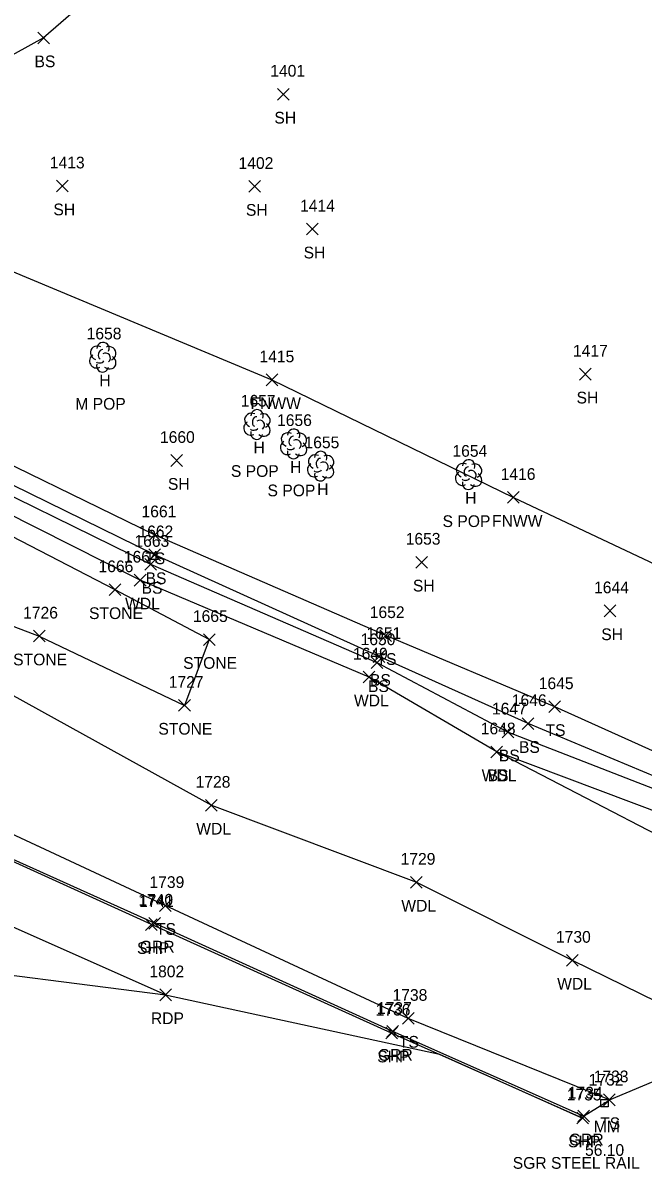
# Model space of a CAD drawing. Extents: x 1599569 to 1610055, y 642560 to 647860.
# Drawn here: x 1602023.4 to 1602129.4, y 647100.5 to 647296.9 of the extents above; entities that cross this region are included whole.
import ezdxf

# ---------------------------------------------------------------- set-up
doc = ezdxf.new("R2010")
doc.units = 0
for name, color, linetype in [('L_A', 7, 'Continuous'), ('L_C', 7, 'Continuous'), ('L_I', 7, 'Continuous'), ('L_TIC', 7, 'Continuous'), ('LASF', 7, 'Continuous'), ('LAWA', 7, 'Continuous'), ('LELB', 7, 'Continuous'), ('LFNC', 7, 'Continuous'), ('LSOGP', 7, 'Continuous'), ('LTD', 7, 'Continuous'), ('P_A', 7, 'Continuous'), ('P_I', 7, 'Continuous'), ('P_TIC', 7, 'Continuous'), ('PET', 7, 'Continuous'), ('PSP', 7, 'Continuous'), ('R_A', 7, 'Continuous'), ('R_C', 7, 'Continuous'), ('R_I', 7, 'Continuous'), ('R_TIC', 7, 'Continuous'), ('RGR', 7, 'Continuous'), ('S_A', 7, 'Continuous'), ('S_C', 7, 'Continuous'), ('S_I', 7, 'Continuous'), ('SRM', 7, 'Continuous')]:
    doc.layers.add(name, color=color, linetype=linetype)

msp = doc.modelspace()

# ---------------------------------------------------------------- linework, layer by layer
at = {"layer": 'L_TIC'}
for points in [[(1602025.95, 647293.33), (1602027.95, 647295.33)], [(1602027.95, 647293.33), (1602025.95, 647295.33)], [(1602066.89, 647283.72), (1602068.89, 647285.72)], [(1602068.89, 647283.72), (1602066.89, 647285.72)], [(1602029.13, 647268.05), (1602031.13, 647270.05)], [(1602031.13, 647268.05), (1602029.13, 647270.05)], [(1602062.03, 647267.97), (1602064.03, 647269.97)], [(1602064.03, 647267.97), (1602062.03, 647269.97)], [(1602071.89, 647260.69), (1602073.89, 647262.69)], [(1602073.89, 647260.69), (1602071.89, 647262.69)], [(1602118.53, 647235.92), (1602120.53, 647237.92)], [(1602120.53, 647235.92), (1602118.53, 647237.92)], [(1602064.95, 647234.95), (1602066.95, 647236.95)], [(1602066.95, 647234.95), (1602064.95, 647236.95)], [(1602048.7, 647221.18), (1602050.7, 647223.18)], [(1602050.7, 647221.18), (1602048.7, 647223.18)], [(1602106.23, 647214.87), (1602108.23, 647216.87)], [(1602108.23, 647214.87), (1602106.23, 647216.87)], [(1602044.9, 647208.48), (1602046.9, 647210.48)], [(1602046.9, 647208.48), (1602044.9, 647210.48)], [(1602044.93, 647205.07), (1602046.93, 647207.07)], [(1602046.93, 647205.07), (1602044.93, 647207.07)], [(1602044.25, 647203.44), (1602046.25, 647205.44)], [(1602046.25, 647203.44), (1602044.25, 647205.44)], [(1602090.56, 647203.81), (1602092.56, 647205.81)], [(1602092.56, 647203.81), (1602090.56, 647205.81)], [(1602042.45, 647200.75), (1602044.45, 647202.75)], [(1602044.45, 647200.75), (1602042.45, 647202.75)], [(1602038.17, 647199.11), (1602040.17, 647201.11)], [(1602040.17, 647199.11), (1602038.17, 647201.11)], [(1602122.75, 647195.51), (1602124.75, 647197.51)], [(1602124.75, 647195.51), (1602122.75, 647197.51)], [(1602025.2, 647191.2), (1602027.2, 647193.2)], [(1602027.2, 647191.2), (1602025.2, 647193.2)], [(1602054.25, 647190.61), (1602056.25, 647192.61)], [(1602056.25, 647190.61), (1602054.25, 647192.61)], [(1602054.25, 647190.61), (1602056.25, 647192.61)], [(1602056.25, 647190.61), (1602054.25, 647192.61)], [(1602084.42, 647191.28), (1602086.42, 647193.28)], [(1602086.42, 647191.28), (1602084.42, 647193.28)], [(1602082.94, 647186.65), (1602084.94, 647188.65)], [(1602084.94, 647186.65), (1602082.94, 647188.65)], [(1602083.28, 647187.71), (1602085.28, 647189.71)], [(1602085.28, 647187.71), (1602083.28, 647189.71)], [(1602081.56, 647184.2), (1602083.56, 647186.2)], [(1602083.56, 647184.2), (1602081.56, 647186.2)], [(1602050.02, 647179.37), (1602052.02, 647181.37)], [(1602052.02, 647179.37), (1602050.02, 647181.37)], [(1602050.02, 647179.37), (1602052.02, 647181.37)], [(1602052.02, 647179.37), (1602050.02, 647181.37)], [(1602113.3, 647179.14), (1602115.3, 647181.14)], [(1602115.3, 647179.14), (1602113.3, 647181.14)], [(1602105.3, 647174.81), (1602107.3, 647176.81)], [(1602107.3, 647174.81), (1602105.3, 647176.81)], [(1602108.74, 647176.25), (1602110.74, 647178.25)], [(1602110.74, 647176.25), (1602108.74, 647178.25)], [(1602103.39, 647171.42), (1602105.39, 647173.42)], [(1602105.39, 647171.42), (1602103.39, 647173.42)], [(1602103.39, 647171.42), (1602105.39, 647173.42)], [(1602105.39, 647171.42), (1602103.39, 647173.42)], [(1602054.62, 647162.31), (1602056.62, 647164.31)], [(1602056.62, 647162.31), (1602054.62, 647164.31)], [(1602089.65, 647149.16), (1602091.65, 647151.16)], [(1602091.65, 647149.16), (1602089.65, 647151.16)], [(1602046.74, 647145.19), (1602048.74, 647147.19)], [(1602048.74, 647145.19), (1602046.74, 647147.19)], [(1602116.28, 647135.84), (1602118.28, 647137.84)], [(1602118.28, 647135.84), (1602116.28, 647137.84)], [(1602088.26, 647125.92), (1602090.26, 647127.92)], [(1602090.26, 647125.92), (1602088.26, 647127.92)], [(1602122.64, 647112.01), (1602124.64, 647114.01)], [(1602124.64, 647112.01), (1602122.64, 647114.01)]]:
    msp.add_lwpolyline(points, dxfattribs=at)
at = {"layer": 'LASF'}
for points in [[(1602055.25, 647191.61), (1602039.17, 647200.11), (1602006.99, 647216.7), (1601966.23, 647235.49), (1601954.43, 647216.6), (1601990.86, 647205.6), (1602026.2, 647192.2), (1602051.02, 647180.37)], [(1602055.25, 647191.61), (1602051.02, 647180.37)]]:
    msp.add_lwpolyline(points, dxfattribs=at)
at = {"layer": 'LAWA'}
msp.add_lwpolyline([(1602180.33, 647141.44), (1602150.88, 647154.98), (1602104.39, 647172.42), (1602082.56, 647185.2), (1602043.45, 647201.75), (1602008.28, 647219.45), (1601966.23, 647235.49), (1601948.97, 647234.83), (1601926.45, 647244.69), (1601913.4, 647251.3), (1601888.48, 647252.71), (1601887.89, 647249.04), (1601886.74, 647233.29), (1601929.19, 647212.47), (1601953.03, 647205.71), (1601992.78, 647195.01), (1602016.34, 647184.99), (1602055.62, 647163.31), (1602090.65, 647150.16), (1602117.28, 647136.84), (1602146.43, 647122.56)], dxfattribs=at)
at = {"layer": 'LELB'}
for points in [[(1602495.14, 647473.06), (1602458.34, 647453.1), (1602429.54, 647443.72), (1602409.1, 647434.56), (1602336.93, 647402.97), (1602302.05, 647391.78), (1602247.55, 647384.98), (1602215.85, 647383.22), (1602171.44, 647377.68), (1602139.34, 647373.29), (1602137.15, 647371.2), (1602092.2, 647333.52), (1602059.04, 647322.21), (1602026.95, 647294.33), (1601982.37, 647269.76)], [(1602123.64, 647113.01), (1602089.26, 647126.92), (1602047.74, 647146.19), (1602004.2, 647166.45), (1601956.69, 647187.25), (1601908.21, 647210.05), (1601851.73, 647234.01), (1601822.38, 647247.53), (1601777.77, 647267.73), (1601752.99, 647278.68), (1601718.68, 647296.47)], [(1602187.23, 647147.87), (1602152.11, 647163.1), (1602114.3, 647180.14), (1602085.42, 647192.28), (1602045.9, 647209.48), (1602010.38, 647226.8), (1601969.76, 647249.48), (1601957.16, 647252.14), (1601944.12, 647254.48), (1601933.71, 647251.66), (1601931.49, 647247.11)], [(1602183.99, 647145.31), (1602151.36, 647159.84), (1602109.74, 647177.25), (1602084.28, 647188.71), (1602045.93, 647206.07), (1602009.3, 647224.02), (1601966.2, 647243.2), (1601950.47, 647247.44), (1601940.33, 647248.53), (1601931.49, 647247.11)], [(1602182.42, 647142.96), (1602151.56, 647158.23), (1602106.3, 647175.81), (1602083.94, 647187.65), (1602045.25, 647204.44), (1602009.04, 647222.19), (1601965.15, 647239.88), (1601948.92, 647245.15), (1601941.5, 647243.9), (1601938.04, 647244.79), (1601931.49, 647247.11)], [(1602175.36, 647138.14), (1602148.56, 647149.57), (1602104.39, 647172.42)]]:
    msp.add_lwpolyline(points, dxfattribs=at)
at = {"layer": 'LFNC'}
msp.add_lwpolyline([(1601805.75, 647315.97), (1601814.87, 647313.37), (1601838.01, 647307.85), (1601857.39, 647303.37), (1601875.37, 647298.23), (1601909.67, 647289.73), (1601944.01, 647280.41), (1601968.24, 647274.13), (1601982.37, 647269.76), (1602013.8, 647257.69), (1602065.95, 647235.95), (1602107.23, 647215.87), (1602133.46, 647203.49), (1602174.23, 647185.03), (1602218.38, 647164.67)], dxfattribs=at)
at = {"layer": 'LSOGP'}
msp.add_lwpolyline([(1601912.89, 647115.64), (1601955.15, 647100.52), (1601961.32, 647109.79), (1601962.97, 647113.32), (1601972.37, 647131.79), (1601973.39, 647134.15), (1601992.01, 647142.06), (1601998.46, 647139.23), (1602004.92, 647136.4), (1602047.8, 647130.94), (1602094.58, 647120.79), (1602102.73, 647117.16), (1602110.89, 647113.54), (1602119.04, 647109.91), (1602119.23, 647110.24), (1602122.77, 647112.45), (1602123.65, 647113.01), (1602146.44, 647122.57)], dxfattribs=at)
at = {"layer": 'LTD'}
for p, q in [((1602037.04, 647239.86), (1602037.04, 647239.86)), ((1602037.04, 647239.86), (1602037.04, 647239.86)), ((1602063.38, 647228.38), (1602063.38, 647228.38)), ((1602063.38, 647228.38), (1602063.38, 647228.38)), ((1602069.64, 647225.07), (1602069.64, 647225.07)), ((1602069.64, 647225.07), (1602069.64, 647225.07)), ((1602074.27, 647221.27), (1602074.27, 647221.27)), ((1602074.27, 647221.27), (1602074.27, 647221.27)), ((1602099.55, 647219.82), (1602099.55, 647219.82)), ((1602099.55, 647219.82), (1602099.55, 647219.82))]:
    msp.add_line(p, q, dxfattribs=at)
for centre in [(1602037.09, 647241.3), (1602063.43, 647229.82), (1602069.69, 647226.5), (1602074.31, 647222.7), (1602099.6, 647221.26)]:
    msp.add_arc(centre, 1.05, 335.5272, 180.9563, dxfattribs=at)
for centre, major_axis, ratio, start_param, end_param in [((1602036.25, 647240.53), (1.21, -0.51), 0.895232, 1.570796, 4.712389), ((1602038.09, 647240.45), (-1.14, -0.48), 0.949671, 1.570796, 4.712389), ((1602035.96, 647239.16), (0.58, -1.04), 0.959034, 3.141593, 6.283185), ((1602036.84, 647240.32), (-0.208, -0.792), 0.645439, 3.141593, 6.283185), ((1602037.54, 647239.7), (-0.5, 0.667), 0.989748, 3.141593, 6.283185), ((1602038.04, 647239.03), (-1.09, 0.79), 0.841452, 1.570796, 4.712389), ((1602037.04, 647238.36), (0.26, 1.06), 0.942809, 1.570796, 4.712389), ((1602036.59, 647239.11), (-0.625, -0.083), 0.423636, 0, 3.141593), ((1602062.59, 647229.05), (1.21, -0.51), 0.895232, 1.570796, 4.712389), ((1602063.17, 647228.84), (-0.208, -0.792), 0.645439, 3.141593, 6.283185), ((1602064.42, 647228.97), (-1.14, -0.48), 0.949671, 1.570796, 4.712389), ((1602062.3, 647227.68), (0.58, -1.04), 0.959034, 3.141593, 6.283185), ((1602062.92, 647227.63), (-0.625, -0.083), 0.423636, 0, 3.141593), ((1602063.88, 647228.22), (-0.5, 0.667), 0.989748, 3.141593, 6.283185), ((1602064.38, 647227.55), (-1.09, 0.79), 0.841452, 1.570796, 4.712389), ((1602063.38, 647226.88), (0.26, 1.06), 0.942809, 1.570796, 4.712389), ((1602068.85, 647225.73), (1.21, -0.51), 0.895232, 1.570796, 4.712389), ((1602069.43, 647225.52), (-0.208, -0.792), 0.645439, 3.141593, 6.283185), ((1602070.14, 647224.9), (-0.5, 0.667), 0.989748, 3.141593, 6.283185), ((1602070.68, 647225.65), (-1.14, -0.48), 0.949671, 1.570796, 4.712389), ((1602068.56, 647224.36), (0.58, -1.04), 0.959034, 3.141593, 6.283185), ((1602069.64, 647223.57), (0.26, 1.06), 0.942809, 1.570796, 4.712389), ((1602069.18, 647224.32), (-0.625, -0.083), 0.423636, 0, 3.141593), ((1602070.64, 647224.23), (-1.09, 0.79), 0.841452, 1.570796, 4.712389), ((1602073.48, 647221.94), (1.21, -0.51), 0.895232, 1.570796, 4.712389), ((1602074.06, 647221.73), (-0.208, -0.792), 0.645439, 3.141593, 6.283185), ((1602074.77, 647221.1), (-0.5, 0.667), 0.989748, 3.141593, 6.283185), ((1602075.31, 647221.85), (-1.14, -0.48), 0.949671, 1.570796, 4.712389), ((1602098.76, 647220.49), (1.21, -0.51), 0.895232, 1.570796, 4.712389), ((1602100.59, 647220.41), (-1.14, -0.48), 0.949671, 1.570796, 4.712389), ((1602073.18, 647220.56), (0.58, -1.04), 0.959034, 3.141593, 6.283185), ((1602074.27, 647219.77), (0.26, 1.06), 0.942809, 1.570796, 4.712389), ((1602073.81, 647220.52), (-0.625, -0.083), 0.423636, 0, 3.141593), ((1602075.27, 647220.44), (-1.09, 0.79), 0.841452, 1.570796, 4.712389), ((1602098.47, 647219.11), (0.58, -1.04), 0.959034, 3.141593, 6.283185), ((1602099.34, 647220.28), (-0.208, -0.792), 0.645439, 3.141593, 6.283185), ((1602100.05, 647219.66), (-0.5, 0.667), 0.989748, 3.141593, 6.283185), ((1602100.55, 647218.99), (-1.09, 0.79), 0.841452, 1.570796, 4.712389), ((1602099.55, 647218.32), (0.26, 1.06), 0.942809, 1.570796, 4.712389), ((1602099.09, 647219.07), (-0.625, -0.083), 0.423636, 0, 3.141593)]:
    msp.add_ellipse(centre, major_axis=major_axis, ratio=ratio, start_param=start_param, end_param=end_param, dxfattribs=at)
at = {"layer": 'P_TIC'}
for points in [[(1602044.38, 647141.93), (1602046.38, 647143.93)], [(1602046.38, 647141.93), (1602044.38, 647143.93)], [(1602046.79, 647129.94), (1602048.79, 647131.94)], [(1602048.79, 647129.94), (1602046.79, 647131.94)], [(1602085.42, 647123.41), (1602087.42, 647125.41)], [(1602087.42, 647123.41), (1602085.42, 647125.41)], [(1602118.04, 647108.91), (1602120.04, 647110.91)], [(1602120.04, 647108.91), (1602118.04, 647110.91)]]:
    msp.add_lwpolyline(points, dxfattribs=at)
at = {"layer": 'PET'}
msp.add_lwpolyline([(1602047.79, 647130.94), (1602008.9, 647148.2), (1601944.5, 647177.36), (1601896.5, 647199.08), (1601839.98, 647224.8), (1601799.6, 647242.94), (1601761.01, 647260.23), (1601722.86, 647277.56), (1601690.61, 647292.09), (1601662.07, 647305.04), (1601633.77, 647318.29), (1601601.82, 647332.75), (1601566.11, 647348.71), (1601533.57, 647363.83), (1601469.6, 647392.2)], dxfattribs=at)
at = {"layer": 'PSP'}
msp.add_lwpolyline([(1602119.04, 647109.91), (1602086.42, 647124.41), (1602045.38, 647142.93), (1602000.82, 647163.15), (1601951.88, 647184.91), (1601900.46, 647208.01), (1601848.64, 647231.74), (1601816.21, 647246.31), (1601775.91, 647264.22), (1601751.81, 647275.4), (1601715.81, 647291.56), (1601673.9, 647310.83), (1601638.2, 647326.96), (1601607.44, 647341.11), (1601569.57, 647358.04), (1601539.77, 647371.54), (1601489.48, 647394.4)], dxfattribs=at)
at = {"layer": 'R_TIC'}
for points in [[(1602044.91, 647142.17), (1602046.91, 647144.17)], [(1602046.91, 647142.17), (1602044.91, 647144.17)], [(1602085.6, 647123.69), (1602087.6, 647125.69)], [(1602087.6, 647123.69), (1602085.6, 647125.69)], [(1602118.22, 647109.24), (1602120.22, 647111.24)], [(1602120.22, 647109.24), (1602118.22, 647111.24)]]:
    msp.add_lwpolyline(points, dxfattribs=at)
at = {"layer": 'RGR'}
msp.add_lwpolyline([(1602119.22, 647110.24), (1602086.6, 647124.69), (1602045.91, 647143.17), (1602000.94, 647163.41), (1601952.66, 647185.37), (1601901.1, 647208.39), (1601848.7, 647232.28), (1601817.54, 647246.54), (1601776.21, 647264.77), (1601751.92, 647275.79), (1601716.14, 647291.92), (1601674.23, 647311.09), (1601638.71, 647327.76)], dxfattribs=at)
at = {"layer": 'SRM'}
msp.add_lwpolyline([(1602122.15, 647113.08), (1602123.4, 647113.08), (1602123.4, 647111.83), (1602122.15, 647111.83)], close=True, dxfattribs=at)
msp.add_circle((1602122.77, 647112.45), 0.0833, dxfattribs=at)

# ---------------------------------------------------------------- texts
at = {"layer": 'L_A'}
for s, p in [('BS', (1602025.39, 647289.33)), ('SH', (1602066.38, 647279.72)), ('SH', (1602028.62, 647264.05)), ('SH', (1602061.52, 647263.97)), ('SH', (1602071.38, 647256.69)), ('H', (1602036.48, 647234.86)), ('SH', (1602118.02, 647231.92)), ('FNWW', (1602062.3, 647230.95)), ('H', (1602062.81, 647223.38)), ('H', (1602069.07, 647220.07)), ('SH', (1602048.19, 647217.18)), ('H', (1602073.7, 647216.27)), ('H', (1602098.98, 647214.82)), ('FNWW', (1602103.58, 647210.87)), ('TS', (1602044.31, 647204.48)), ('BS', (1602044.37, 647201.07)), ('BS', (1602043.69, 647199.44)), ('SH', (1602090.05, 647199.81)), ('WDL', (1602040.87, 647196.75)), ('STONE', (1602034.71, 647195.11)), ('SH', (1602122.24, 647191.51)), ('STONE', (1602021.74, 647187.2)), ('STONE', (1602050.79, 647186.61)), ('STONE', (1602050.79, 647186.61)), ('TS', (1602083.83, 647187.28)), ('BS', (1602082.38, 647182.65)), ('BS', (1602082.72, 647183.71)), ('WDL', (1602079.98, 647180.2)), ('STONE', (1602046.56, 647175.37)), ('STONE', (1602046.56, 647175.37)), ('TS', (1602112.71, 647175.14)), ('BS', (1602104.74, 647170.81)), ('BS', (1602108.18, 647172.25)), ('WDL', (1602101.81, 647167.42)), ('BS', (1602102.83, 647167.42)), ('WDL', (1602053.03, 647158.31)), ('WDL', (1602088.07, 647145.16)), ('TS', (1602046.15, 647141.19)), ('WDL', (1602114.7, 647131.84)), ('TS', (1602087.67, 647121.92)), ('TS', (1602122.05, 647108.01))]:
    msp.add_text(s, height=2, dxfattribs=at).set_placement(p)
at = {"layer": 'L_C'}
for s, p in [('M POP', (1602032.36, 647230.86)), ('S POP', (1602058.95, 647219.38)), ('S POP', (1602065.21, 647216.07)), ('S POP', (1602095.12, 647210.82))]:
    msp.add_text(s, height=2, dxfattribs=at).set_placement(p)
at = {"layer": 'L_I'}
for s, p in [('1401', (1602065.68, 647287.72)), ('1413', (1602028.01, 647272.05)), ('1402', (1602060.26, 647271.97)), ('1414', (1602070.77, 647264.69)), ('1658', (1602034.3, 647242.86)), ('1417', (1602117.4, 647239.92)), ('1415', (1602063.83, 647238.95)), ('1657', (1602060.64, 647231.38)), ('1656', (1602066.84, 647228.07)), ('1660', (1602046.83, 647225.18)), ('1655', (1602071.53, 647224.27)), ('1654', (1602096.81, 647222.82)), ('1416', (1602105.05, 647218.87)), ('1661', (1602043.68, 647212.48)), ('1662', (1602043.15, 647209.07)), ('1663', (1602042.47, 647207.44)), ('1653', (1602088.82, 647207.81)), ('1664', (1602040.66, 647204.75)), ('1666', (1602036.33, 647203.11)), ('1644', (1602121.01, 647199.51)), ('1726', (1602023.45, 647195.2)), ('1665', (1602052.46, 647194.61)), ('1665', (1602052.46, 647194.61)), ('1652', (1602082.68, 647195.28)), ('1650', (1602081.11, 647190.65)), ('1651', (1602082.11, 647191.71)), ('1649', (1602079.81, 647188.2)), ('1727', (1602048.33, 647183.37)), ('1727', (1602048.33, 647183.37)), ('1645', (1602111.56, 647183.14)), ('1647', (1602103.56, 647178.81)), ('1646', (1602106.95, 647180.25)), ('1648', (1602101.65, 647175.42)), ('1648', (1602101.65, 647175.42)), ('1728', (1602052.92, 647166.31)), ('1729', (1602087.95, 647153.16)), ('1739', (1602045.04, 647149.19)), ('1730', (1602114.5, 647139.84)), ('1738', (1602086.57, 647129.92)), ('1733', (1602120.95, 647116.01))]:
    msp.add_text(s, height=2, dxfattribs=at).set_placement(p)
at = {"layer": 'P_A'}
for s, p in [('SHP', (1602042.91, 647137.93)), ('RDP', (1602045.28, 647125.94)), ('SHP', (1602083.96, 647119.41)), ('SHP', (1602116.57, 647104.91))]:
    msp.add_text(s, height=2, dxfattribs=at).set_placement(p)
at = {"layer": 'P_I'}
for s, p in [('1741', (1602043.25, 647145.93)), ('1802', (1602045.02, 647133.94)), ('1736', (1602083.68, 647127.41)), ('1735', (1602116.34, 647112.91))]:
    msp.add_text(s, height=2, dxfattribs=at).set_placement(p)
at = {"layer": 'R_A'}
for p in [(1602043.39, 647138.17), (1602084.09, 647119.69), (1602116.71, 647105.24)]:
    msp.add_text('GRR', height=2, dxfattribs=at).set_placement(p)
at = {"layer": 'R_C'}
msp.add_text('SGR STEEL RAIL', height=2, dxfattribs=at).set_placement((1602107.11, 647101.24))
at = {"layer": 'R_I'}
for s, p in [('1740', (1602043.13, 647146.17)), ('1737', (1602083.91, 647127.69)), ('1734', (1602116.53, 647113.24))]:
    msp.add_text(s, height=2, dxfattribs=at).set_placement(p)
at = {"layer": 'S_A'}
msp.add_text('MM', height=2, dxfattribs=at).set_placement((1602120.96, 647107.45))
at = {"layer": 'S_C'}
msp.add_text('56.10', height=2, dxfattribs=at).set_placement((1602119.46, 647103.45))
at = {"layer": 'S_I'}
msp.add_text('1732', height=2, dxfattribs=at).set_placement((1602120.08, 647115.45))

doc.saveas('drawing.dxf')
